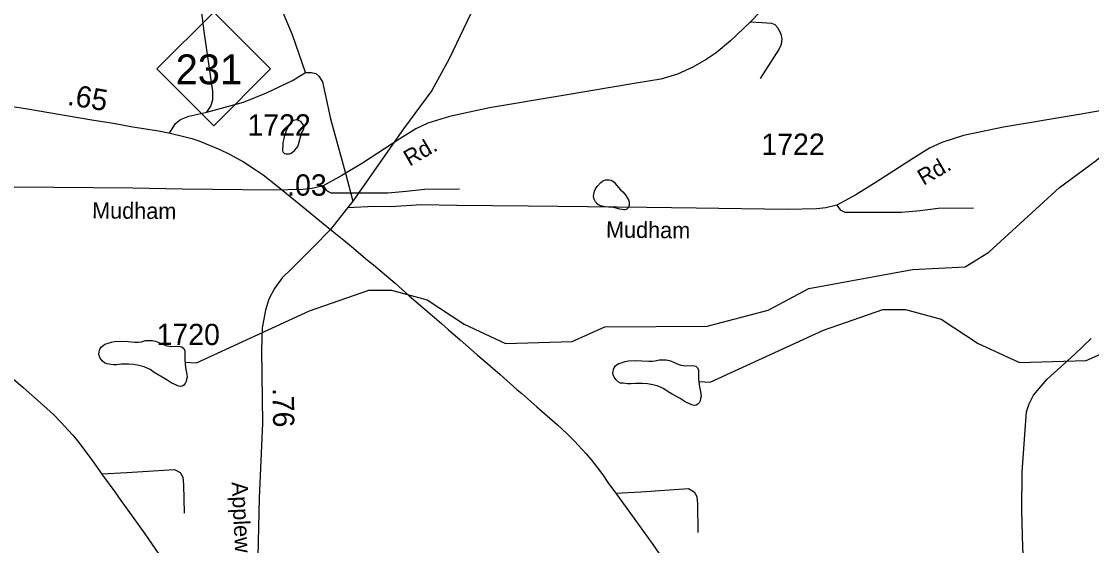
# Model space of a CAD drawing. Extents: x 2169602 to 2449496, y 721995 to 810662.
# Drawn here: x 2437380 to 2443660, y 794566 to 797642 of the extents above; entities that cross this region are included whole.
import ezdxf

# ---------------------------------------------------------------- set-up
doc = ezdxf.new("R2010")
doc.units = 0
doc.layers.add('Default', color=7, linetype='Continuous')

msp = doc.modelspace()

# ---------------------------------------------------------------- linework, layer by layer
at = {"layer": 'Default'}
for points in [[(2440791.8, 800809), (2440744.2, 800562), (2440711, 800419.2), (2440661.6, 800269.3), (2440621.2, 800149.8), (2440576.3, 799984.6), (2440542.2, 799787), (2440509.8, 799540.1), (2440493.7, 799391), (2440456, 799189.8), (2440393.1, 798924), (2440288.9, 798493.6), (2440259.2, 798361.3), (2440204.5, 798128.6), (2440158.8, 797998.5), (2440115.5, 797891.3), (2440017.4, 797688.2), (2439889.6, 797421.3), (2439789.2, 797236.5), (2439621.2, 797011.2), (2439324.2, 796587), (2439292.7, 796547)], [(2438468.2, 797108.7), (2438491, 797145.2), (2438502.4, 797181.7), (2438502.4, 797231.9), (2438452.2, 797583.3), (2438424.9, 797806.9), (2438424.9, 797923.2), (2438429.4, 798082.9), (2438431.7, 798331.6), (2438434, 798664.7), (2438429.4, 798997.8), (2438415.7, 799073.1), (2438420.3, 799102.8), (2438450, 799134.7), (2438472.8, 799146.1), (2438525.3, 799162.1), (2438559.5, 799175.8), (2438589.1, 799182.6), (2438623.4, 799180.4), (2438655.3, 799164.4), (2438694.1, 799139.3), (2438716.9, 799132.4), (2438762.5, 799127.9)], [(2439047.7, 797341.4), (2438970.2, 797562.7), (2438883.5, 797772.6), (2438812.7, 797891.3), (2438653, 798101.2), (2438611.9, 798171.9), (2438589.1, 798254), (2438573.2, 798338.5), (2438568.6, 798418.3)], [(2441826.2, 797815.4), (2441658.1, 797638.5), (2441540.3, 797528.7), (2441456.4, 797457.5), (2441397.8, 797418.4), (2441320.8, 797373.6), (2441230.6, 797332.8), (2441131.7, 797302.9), (2440988, 797279.9), (2440559.3, 797206.3), (2440126.6, 797134.5), (2439892.7, 797084.5), (2439765.1, 797044.3), (2439693.8, 797011), (2439600.2, 796952.9), (2439381.2, 796811), (2439260.5, 796737.4), (2439150.2, 796676.5), (2439085.8, 796661.5), (2439031.8, 796655.8), (2438857.1, 796651.2), (2438323.8, 796658.1), (2438034.1, 796662.7), (2437337.6, 796669.6)], [(2441658.1, 797638.5), (2441727.7, 797634.5), (2441781.7, 797632.2), (2441801.2, 797624.1), (2441819.6, 797603.5), (2441835.7, 797567.8), (2441841.5, 797539.1), (2441838, 797506.9), (2441826.5, 797480.5), (2441715, 797305.8)], [(2438468.2, 797108.7), (2438682.7, 797168), (2438817.3, 797222.8), (2438970.2, 797295.8), (2439047.7, 797341.4)], [(2439047.7, 797341.4), (2439082, 797341.4), (2439107, 797336.8), (2439125.3, 797320.9), (2439145.8, 797286.7), (2439194.2, 797069.8), (2439284.2, 796744.1), (2439324.2, 796587)], [(2437327.7, 797142.8), (2437404.3, 797130.1), (2437620.5, 797093.7), (2437793.1, 797064.6), (2437831.2, 797058.4), (2437920, 797044.4), (2438022.4, 797025.8), (2438183.7, 796999.1), (2438252.4, 796986.1), (2438341.3, 796965), (2438380.4, 796953.8), (2438421.6, 796940.2), (2438544.2, 796891.1), (2438600.5, 796862.9), (2438682.5, 796818.3), (2438751.7, 796773.8), (2438798.5, 796740.6), (2438882.3, 796674.9), (2438987.6, 796589.1), (2439194.4, 796420.5)], [(2444003.9, 797167.1), (2443575.1, 797093.5), (2443142.4, 797021.7), (2442908.5, 796971.7), (2442780.9, 796931.5), (2442709.7, 796898.1), (2442616, 796840.1), (2442397, 796698.1), (2442276.3, 796624.6), (2442166, 796563.7), (2442101.6, 796548.7), (2442047.6, 796543), (2441872.9, 796538.4), (2441339.6, 796545.3), (2441050, 796549.9), (2440353.4, 796556.8), (2439935.3, 796561.1), (2439726, 796566.3), (2439547.4, 796554.3), (2439452.1, 796555.2), (2439292.7, 796547)], [(2438248, 796986.9), (2438283.4, 797042.5), (2438313.1, 797065.3), (2438363.3, 797085.9), (2438468.2, 797108.7)], [(2438339.5, 795642.9), (2438406.5, 795638.8), (2439070.4, 795943.4), (2439419.4, 796064.2), (2439552.3, 796064.7), (2439761.4, 796008), (2439978.4, 795865.8), (2440221.4, 795752.6), (2440612.4, 795764.3), (2440803.3, 795849), (2441403.3, 795853.1), (2441761.3, 795947.5), (2442001.4, 796073.8), (2442608.4, 796186), (2442917.4, 796202.6), (2443058.2, 796288.4), (2443472.2, 796666.9), (2443687.3, 796826.6), (2443927.2, 797034.8), (2444056.1, 797098.1)], [(2438923.2, 796974.1), (2438919.5, 796954.4), (2438915.4, 796940), (2438914, 796928.1), (2438913.8, 796912.3), (2438912.2, 796894.3), (2438912.2, 796884.1), (2438914.2, 796876.1), (2438919.9, 796870.3), (2438924, 796866.1), (2438932.2, 796864.4), (2438942.1, 796864.6), (2438951.7, 796864.3), (2438959.7, 796866.4), (2438967.9, 796872.4), (2438981.9, 796884.5), (2438995.6, 796900.7), (2439001.6, 796908.7), (2439005.5, 796918.7), (2439013.4, 796948.7), (2439019.2, 796971), (2439023.1, 796987), (2439035.2, 797005.1), (2439036.8, 797010.9), (2439039.1, 797019), (2439037, 797027.1), (2439035.2, 797033), (2439026.8, 797044.8), (2439018.8, 797055), (2439010.8, 797058.6), (2439006.5, 797060.9), (2439000.9, 797062.6), (2438994.8, 797064.7), (2438987, 797062.7), (2438976.7, 797060.5), (2438971, 797056.5), (2438962.6, 797052.5), (2438958.7, 797046.2), (2438949.3, 797030.2), (2438935.1, 797006.4), (2438929, 796988.2), (2438923.2, 796974.1)], [(2441355.3, 795530), (2441422.3, 795526), (2442086.3, 795830.6), (2442435.2, 795951.4), (2442568.1, 795951.9), (2442777.3, 795895.2), (2442994.2, 795752.9), (2443237.2, 795639.8), (2443628.2, 795651.5), (2443819.1, 795736.1), (2444419.1, 795740.3), (2444777.1, 795834.6), (2445017.2, 795961), (2445624.2, 796073.1), (2445933.2, 796089.8), (2446074.1, 796175.5), (2446488.1, 796554.1), (2446703.2, 796713.8), (2446943.1, 796922), (2447071.9, 796985.3)], [(2440896.3, 796653.7), (2440908.4, 796642.2), (2440920.7, 796628.2), (2440928.7, 796618), (2440937.1, 796604.2), (2440943.1, 796594), (2440947.2, 796580.4), (2440947.2, 796568.2), (2440947, 796562.1), (2440945.1, 796556.3), (2440942.9, 796550.2), (2440939.4, 796546.2), (2440933.6, 796540.2), (2440929.3, 796538), (2440921.3, 796536), (2440915.4, 796536), (2440891.4, 796539.7), (2440869.5, 796545.8), (2440857.4, 796549.7), (2440841.6, 796551.7), (2440825.4, 796551.3), (2440805.3, 796553.1), (2440779, 796559.1), (2440771.2, 796563.1), (2440763, 796566.8), (2440757.1, 796575), (2440749.1, 796583.1), (2440741.1, 796598.9), (2440738.6, 796604.9), (2440736.8, 796614.5), (2440738.8, 796628.9), (2440742.3, 796645), (2440748.5, 796659), (2440758.5, 796672.9), (2440780.3, 796696.8), (2440790.3, 796705.1), (2440798.1, 796709.2), (2440808.1, 796711.3), (2440818, 796711.4), (2440829.9, 796711.3), (2440838.1, 796709.6), (2440844.2, 796707.5), (2440858.2, 796697.6), (2440872.1, 796681.7), (2440896.3, 796653.7)], [(2439150.2, 796676.5), (2439169.7, 796648.9), (2439196.2, 796636.3), (2439234.1, 796635.1), (2439529.5, 796635.1), (2439638.7, 796645.4), (2439744.4, 796658.1), (2439950.7, 796659.8)], [(2442166, 796563.7), (2442185.5, 796536.1), (2442212, 796523.4), (2442249.9, 796522.3), (2442545.3, 796522.3), (2442654.5, 796532.6), (2442760.2, 796545.3), (2442966.5, 796547)], [(2439292.7, 796547), (2439194.4, 796420.5)], [(2439194.4, 796420.5), (2439093.1, 796318.6), (2438965.7, 796190), (2438910, 796136.4), (2438864.3, 796075), (2438832.8, 796012.1), (2438812.8, 795947.9), (2438792.9, 795843.6), (2438788.6, 795713.6), (2438794.3, 795285.1), (2438775.7, 794845.2), (2438764.3, 794333.9), (2438767.1, 794239.6), (2438775.7, 794161.1), (2438812.8, 794069), (2438857.1, 793996.1), (2439014.2, 793766.2), (2439172.8, 793548.4), (2439269.9, 793417), (2439407, 793215.6), (2439439.4, 793162.7), (2439503.8, 793069.2), (2439598.4, 792909.6), (2439655.5, 792805.3)], [(2439194.4, 796420.5), (2439272.2, 796357.5), (2439316.4, 796320.5), (2439410.6, 796241.7), (2439445.4, 796213.8), (2439572.3, 796105.2), (2439656.3, 796032.3), (2439735.2, 795962.8), (2439844.7, 795869.1), (2439885, 795833.8), (2439953.9, 795773.8), (2440054.4, 795685.7), (2440089.8, 795655.3), (2440188.8, 795569.7), (2440288, 795482.8), (2440317.1, 795457.8), (2440405.3, 795381), (2440525.7, 795275.3), (2440583, 795222.3), (2440626.1, 795178.7), (2440694.7, 795103.8), (2440726.9, 795066), (2440760.1, 795022.2), (2440791.5, 794980.6), (2440821.6, 794937.4), (2440872.5, 794867.4), (2440943.6, 794768.6), (2440979.5, 794718.8), (2441081.3, 794577.8), (2441120.3, 794522.5)], [(2438338.3, 795662.2), (2438338.1, 795656.6), (2438342.8, 795610.4), (2438351, 795570.7), (2438353.1, 795554.5), (2438349, 795542.6), (2438347.5, 795528.6), (2438341.2, 795516.6), (2438333.6, 795508.4), (2438323.5, 795502.6), (2438311.8, 795500.3), (2438297.5, 795504.1), (2438259.3, 795522.1), (2438229.4, 795541.6), (2438183.1, 795567.6), (2438159.1, 795581.4), (2438134.9, 795599.3), (2438118.7, 795607), (2438100.8, 795615), (2438069.1, 795622.6), (2438038.5, 795628.4), (2438008.6, 795630.1), (2437966.9, 795629.9), (2437940.7, 795627.8), (2437920.6, 795627.6), (2437895, 795631.4), (2437880.8, 795633.2), (2437866.5, 795639), (2437854.4, 795650.9), (2437842.7, 795666.9), (2437836.5, 795680.8), (2437834.3, 795690.9), (2437836.3, 795700.7), (2437838, 795713.1), (2437842.3, 795723), (2437849.9, 795733.2), (2437860.1, 795741), (2437870.2, 795747.2), (2437883.9, 795751.2), (2437907.7, 795759.3), (2437925.9, 795763.5), (2437965.9, 795765.9), (2438005.9, 795764), (2438046.1, 795760.3), (2438066, 795760.5), (2438083.8, 795762.7), (2438107.4, 795768.9), (2438129.5, 795768.8), (2438147.4, 795768.9), (2438167.5, 795765.1), (2438185.9, 795757.5), (2438212, 795745.4), (2438233.9, 795737.6), (2438261.8, 795733.8), (2438295.6, 795736), (2438312, 795734.3), (2438321.9, 795732.4), (2438332.1, 795722.4), (2438337.9, 795708.5), (2438338.3, 795680.5), (2438338.3, 795662.2)], [(2443300.9, 793570.3), (2443272.7, 793742.1), (2443260.7, 793866.8), (2443262.4, 794058.2), (2443267.6, 794331.2), (2443256.6, 794554.7), (2443250.3, 794771.4), (2443252.1, 794997.2), (2443267.6, 795218.5), (2443278.5, 795351.3), (2443293.4, 795397.2), (2443319.9, 795449), (2443399.7, 795542.6), (2443561.8, 795688.6), (2443657.8, 795782.3)], [(2441354.1, 795549.4), (2441353.9, 795543.7), (2441358.6, 795497.6), (2441366.8, 795457.8), (2441368.9, 795441.7), (2441364.8, 795429.7), (2441363.3, 795415.8), (2441357, 795403.7), (2441349.4, 795395.6), (2441339.4, 795389.8), (2441327.7, 795387.5), (2441313.3, 795391.3), (2441275.2, 795409.2), (2441245.2, 795428.8), (2441198.9, 795454.8), (2441174.9, 795468.5), (2441150.7, 795486.4), (2441134.5, 795494.1), (2441116.7, 795502.1), (2441084.9, 795509.8), (2441054.3, 795515.6), (2441024.4, 795517.2), (2440982.8, 795517), (2440956.5, 795514.9), (2440936.4, 795514.7), (2440910.8, 795518.6), (2440896.6, 795520.3), (2440882.3, 795526.2), (2440870.2, 795538.1), (2440858.5, 795554.1), (2440852.4, 795568), (2440850.1, 795578), (2440852.2, 795587.9), (2440853.8, 795600.2), (2440858.1, 795610.1), (2440865.7, 795620.3), (2440875.9, 795628.1), (2440886, 795634.3), (2440899.7, 795638.3), (2440923.5, 795646.5), (2440941.8, 795650.6), (2440981.7, 795653.1), (2441021.7, 795651.1), (2441061.9, 795647.5), (2441081.8, 795647.7), (2441099.6, 795649.9), (2441123.2, 795656.1), (2441145.4, 795656), (2441163.2, 795656.1), (2441183.3, 795652.3), (2441201.8, 795644.6), (2441227.8, 795632.6), (2441249.7, 795624.8), (2441277.6, 795621), (2441311.5, 795623.2), (2441327.9, 795621.5), (2441337.7, 795619.6), (2441348, 795609.6), (2441353.7, 795595.7), (2441354.1, 795567.6), (2441354.1, 795549.4)], [(2437301.3, 795570.6), (2437389.5, 795493.8), (2437509.9, 795388.1), (2437567.2, 795335.2), (2437610.2, 795291.5), (2437678.9, 795216.6), (2437711.1, 795178.9), (2437744.3, 795135), (2437775.7, 795093.4), (2437805.8, 795050.2), (2437856.6, 794980.2), (2437927.8, 794881.5), (2437963.7, 794831.6), (2438065.5, 794690.7), (2438104.4, 794635.3), (2438230.2, 794453.3)], [(2437851.8, 794986.9), (2437998.5, 794994.9), (2438279, 795013.3), (2438311.1, 794994.9), (2438327.2, 794967.4), (2438331.8, 794923.7), (2438334.1, 794755.9)], [(2440867.6, 794874.1), (2441014.3, 794882.1), (2441294.8, 794900.5), (2441327, 794882.1), (2441343.1, 794854.5), (2441347.6, 794810.9), (2441349.9, 794643)]]:
    msp.add_lwpolyline(points, dxfattribs=at)
msp.add_lwpolyline([(2438175.5, 797362.9), (2438508.5, 797695.9), (2438841.5, 797362.9), (2438508.5, 797029.9)], close=True, dxfattribs=at)

# ---------------------------------------------------------------- texts
for s, height, p in [('231', 175, (2438284.7, 797273.2)), ('1722', 125, (2438706.4, 796971.7)), ('1722', 125, (2441722.3, 796858.9)), ('1720', 125, (2438172.8, 795742.6))]:
    msp.add_text(s, height=height, dxfattribs=at).set_placement(p)
for s, height, rotation, p in [('.65', 125, 350.40316, (2437645, 797153)), ('Rd.', 95, 30.11831, (2439658, 796789.5)), ('Rd.', 95, 30.11831, (2442673.8, 796676.7)), ('.03', 125, 359.92702, (2438939.2, 796619.5)), ('Mudham', 95, 359.40748, (2437794.2, 796486.2)), ('Mudham', 95, 359.40748, (2440810.1, 796373.4)), ('.76', 125, 270.7639, (2438854, 795491.3)), ('Applewhite', 95, 272.93088, (2438612.9, 794938.6))]:
    msp.add_text(s, height=height, rotation=rotation, dxfattribs=at).set_placement(p)

doc.saveas('drawing.dxf')
